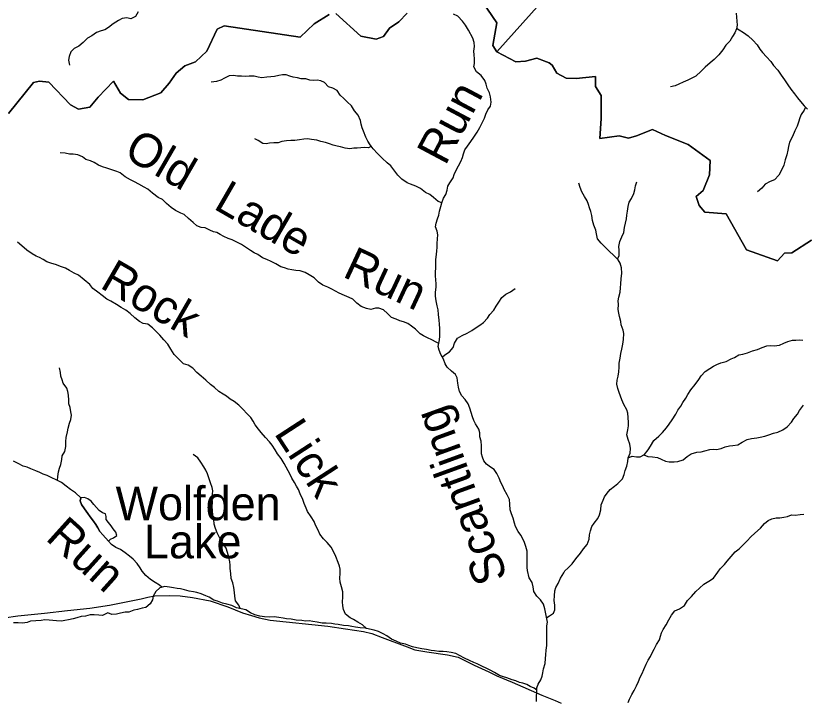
# Model space of a CAD drawing. Extents: x 1624196 to 2029251, y 146837 to 440034.
# Drawn here: x 1760625 to 1772378, y 272011 to 282190 of the extents above; entities that cross this region are included whole.
import ezdxf

# ---------------------------------------------------------------- set-up
doc = ezdxf.new("R2010")
doc.units = 0
for name, color, linetype in [('GM_X_Minor_Lake', 7, 'Continuous'), ('GM_X_Minor_Lake_Text', 7, 'Continuous'), ('GM_X_Minor_River', 7, 'Continuous'), ('GM_X_Minor_River_Text', 7, 'Continuous'), ('GM_X_State_Route', 7, 'Continuous'), ('GM_X_Township', 7, 'Continuous')]:
    doc.layers.add(name, color=color, linetype=linetype)

msp = doc.modelspace()

# ---------------------------------------------------------------- linework, layer by layer
at = {"layer": 'GM_X_Minor_Lake'}
for points in [[(1761588, 275032), (1761580, 274988), (1761598, 274932), (1761643, 274870), (1761695, 274799), (1761727, 274747), (1761778, 274684), (1761812, 274634), (1761842, 274584), (1761875, 274533), (1761915, 274483), (1762000, 274386)], [(1762000, 274386), (1762031, 274418), (1762077, 274439), (1762125, 274473), (1762112, 274521), (1762070, 274570), (1762040, 274614), (1762001, 274664), (1761969, 274711), (1761966, 274755), (1761956, 274795), (1761912, 274811), (1761864, 274842), (1761825, 274886), (1761785, 274933), (1761742, 274981), (1761694, 275019), (1761646, 275036), (1761588, 275032)]]:
    msp.add_lwpolyline(points, dxfattribs=at)
at = {"layer": 'GM_X_Minor_River'}
for points in [[(1762443, 282247), (1762401, 282181), (1762332, 282147), (1762274, 282160), (1762204, 282152), (1762152, 282123), (1762072, 282073), (1762003, 282017), (1761947, 281981), (1761893, 281966), (1761825, 281942), (1761752, 281892), (1761690, 281859), (1761623, 281795), (1761561, 281739), (1761493, 281704), (1761442, 281656), (1761416, 281588), (1761409, 281532), (1761421, 281459)], [(1767234, 280026), (1767258, 280088), (1767274, 280142), (1767295, 280200), (1767333, 280256), (1767382, 280324), (1767428, 280390), (1767479, 280462), (1767517, 280532), (1767554, 280610), (1767588, 280672), (1767605, 280730), (1767637, 280792), (1767674, 280846), (1767684, 280910), (1767673, 280988), (1767661, 281048), (1767623, 281117), (1767610, 281173), (1767590, 281231), (1767538, 281304), (1767469, 281356), (1767427, 281431), (1767436, 281483), (1767438, 281551), (1767432, 281611), (1767429, 281664), (1767437, 281736), (1767432, 281794), (1767412, 281860), (1767349, 281977), (1767305, 282053), (1767260, 282110), (1767190, 282183), (1767124, 282213)], [(1771322, 282230), (1771327, 282168), (1771335, 282113), (1771340, 282051), (1771328, 281997), (1771301, 281939), (1771267, 281884), (1771230, 281814), (1771172, 281756), (1771125, 281686), (1771067, 281613), (1770998, 281543), (1770936, 281490), (1770863, 281426), (1770805, 281366), (1770726, 281295), (1770656, 281258), (1770606, 281236), (1770538, 281204), (1770473, 281173), (1770419, 281151), (1770347, 281134)], [(1771330, 282007), (1771370, 281981), (1771433, 281942), (1771501, 281892), (1771570, 281829), (1771634, 281760), (1771677, 281696), (1771713, 281646), (1771772, 281581), (1771840, 281512), (1771879, 281454), (1771941, 281385), (1771990, 281311), (1772039, 281240), (1772091, 281166), (1772136, 281103), (1772191, 281033), (1772233, 280974), (1772281, 280920), (1772334, 280855), (1772381, 280803)], [(1766952, 279414), (1766899, 279433), (1766826, 279491), (1766772, 279536), (1766708, 279568), (1766636, 279625), (1766568, 279661), (1766489, 279692), (1766435, 279712), (1766357, 279765), (1766297, 279826), (1766238, 279904), (1766194, 279963), (1766138, 280009), (1766067, 280074), (1765995, 280146), (1765931, 280217), (1765888, 280274), (1765854, 280330), (1765824, 280388), (1765787, 280475), (1765771, 280529), (1765754, 280581), (1765746, 280635), (1765711, 280714), (1765657, 280780), (1765611, 280851), (1765546, 280915), (1765494, 280960), (1765440, 281012), (1765399, 281079), (1765331, 281117), (1765269, 281138), (1765211, 281198), (1765153, 281225), (1765101, 281237), (1765045, 281232), (1764993, 281234), (1764931, 281254), (1764863, 281253), (1764807, 281267), (1764745, 281280), (1764693, 281294), (1764639, 281316), (1764585, 281315), (1764533, 281303), (1764465, 281291), (1764413, 281286), (1764355, 281278), (1764277, 281269), (1764223, 281281), (1764163, 281293), (1764089, 281292), (1764031, 281288), (1763979, 281293), (1763916, 281295), (1763858, 281303), (1763792, 281298), (1763722, 281262), (1763672, 281236), (1763604, 281213), (1763525, 281205)], [(1772351, 280836), (1772331, 280789), (1772287, 280727), (1772268, 280673), (1772250, 280609), (1772229, 280552), (1772193, 280482), (1772158, 280398), (1772117, 280312), (1772101, 280250), (1772090, 280194), (1772074, 280128), (1772051, 280050), (1772029, 279970), (1772000, 279906), (1771957, 279823), (1771893, 279753), (1771829, 279729), (1771756, 279692), (1771702, 279632), (1771638, 279577)], [(1765905, 280252), (1765865, 280232), (1765799, 280236), (1765749, 280232), (1765695, 280225), (1765643, 280223), (1765585, 280215), (1765517, 280224), (1765449, 280242), (1765397, 280253), (1765337, 280271), (1765285, 280287), (1765225, 280308), (1765155, 280326), (1765097, 280343), (1765017, 280355), (1764957, 280362), (1764901, 280360), (1764837, 280350), (1764769, 280339), (1764709, 280339), (1764647, 280334), (1764577, 280322), (1764523, 280306), (1764458, 280305), (1764394, 280299), (1764344, 280291), (1764292, 280294), (1764226, 280338), (1764175, 280361)], [(1766909, 277324), (1766869, 277345), (1766803, 277376), (1766740, 277406), (1766682, 277437), (1766628, 277467), (1766562, 277534), (1766501, 277580), (1766445, 277621), (1766383, 277647), (1766329, 277661), (1766273, 277686), (1766205, 277712), (1766147, 277769), (1766088, 277823), (1766016, 277846), (1765966, 277846), (1765895, 277827), (1765832, 277841), (1765754, 277874), (1765688, 277924), (1765628, 277983), (1765574, 278009), (1765506, 278036), (1765425, 278072), (1765371, 278101), (1765319, 278129), (1765261, 278160), (1765187, 278192), (1765121, 278233), (1765054, 278297), (1764980, 278344), (1764920, 278376), (1764850, 278405), (1764786, 278407), (1764726, 278416), (1764668, 278428), (1764616, 278445), (1764560, 278461), (1764485, 278508), (1764419, 278540), (1764355, 278569), (1764289, 278597), (1764219, 278644), (1764163, 278672), (1764111, 278704), (1764036, 278753), (1763976, 278792), (1763908, 278828), (1763836, 278863), (1763778, 278883), (1763712, 278912), (1763661, 278940), (1763609, 278974), (1763559, 278981), (1763507, 279005), (1763437, 279040), (1763379, 279048), (1763315, 279069), (1763257, 279123), (1763190, 279182), (1763126, 279240), (1763074, 279259), (1762994, 279299), (1762930, 279344), (1762863, 279404), (1762803, 279461), (1762739, 279493), (1762656, 279558), (1762584, 279617), (1762530, 279647), (1762450, 279690), (1762388, 279726), (1762328, 279753), (1762249, 279799), (1762175, 279856), (1762123, 279878), (1762051, 279905), (1761977, 279926), (1761911, 279946), (1761855, 279974), (1761786, 280013), (1761734, 280035), (1761666, 280058), (1761614, 280094), (1761548, 280125), (1761478, 280135), (1761424, 280136), (1761360, 280152), (1761282, 280157)], [(1768226, 273950), (1768221, 273999), (1768217, 274057), (1768217, 274126), (1768220, 274186), (1768218, 274240), (1768201, 274308), (1768179, 274370), (1768157, 274423), (1768124, 274475), (1768084, 274530), (1768046, 274604), (1768029, 274656), (1768009, 274731), (1767988, 274795), (1767968, 274855), (1767960, 274935), (1767955, 275008), (1767921, 275078), (1767876, 275157), (1767856, 275207), (1767828, 275257), (1767803, 275322), (1767769, 275392), (1767730, 275452), (1767674, 275489), (1767614, 275529), (1767574, 275582), (1767557, 275634), (1767541, 275686), (1767541, 275754), (1767542, 275805), (1767534, 275873), (1767515, 275937), (1767515, 275999), (1767503, 276051), (1767454, 276130), (1767428, 276180), (1767405, 276233), (1767387, 276301), (1767367, 276361), (1767344, 276426), (1767300, 276494), (1767248, 276548), (1767215, 276613), (1767199, 276677), (1767190, 276733), (1767178, 276812), (1767156, 276864), (1767093, 276914), (1767033, 276971), (1767001, 277021), (1766976, 277092), (1766936, 277158), (1766911, 277226), (1766899, 277277), (1766909, 277327), (1766918, 277377), (1766922, 277431), (1766922, 277485), (1766921, 277545), (1766917, 277610), (1766914, 277668), (1766904, 277752), (1766899, 277822), (1766885, 277882), (1766867, 277959), (1766856, 278027), (1766856, 278085), (1766867, 278161), (1766867, 278214), (1766863, 278264), (1766856, 278332), (1766856, 278386), (1766863, 278444), (1766863, 278502), (1766864, 278571), (1766872, 278643), (1766876, 278699), (1766881, 278749), (1766883, 278809), (1766886, 278879), (1766892, 278937), (1766884, 278992), (1766857, 279054), (1766869, 279112), (1766888, 279176), (1766906, 279232), (1766916, 279288), (1766937, 279356), (1766951, 279412), (1766978, 279482), (1767010, 279538), (1767031, 279602), (1767043, 279658), (1767073, 279710), (1767120, 279782), (1767136, 279834), (1767169, 279910), (1767199, 279964), (1767234, 280026)], [(1769560, 278577), (1769585, 278631), (1769587, 278712), (1769582, 278762), (1769594, 278838), (1769625, 278910), (1769653, 278972), (1769666, 279048), (1769680, 279112), (1769693, 279174), (1769701, 279228), (1769711, 279288), (1769718, 279357), (1769734, 279425), (1769769, 279477), (1769803, 279551), (1769816, 279605), (1769826, 279665), (1769850, 279723)], [(1768781, 273945), (1768821, 273989), (1768890, 274053), (1768942, 274127), (1769009, 274211), (1769055, 274273), (1769110, 274340), (1769138, 274418), (1769145, 274481), (1769159, 274539), (1769180, 274605), (1769212, 274657), (1769271, 274726), (1769295, 274778), (1769311, 274851), (1769316, 274929), (1769350, 274995), (1769369, 275047), (1769407, 275103), (1769454, 275157), (1769516, 275206), (1769568, 275244), (1769633, 275312), (1769659, 275380), (1769676, 275436), (1769700, 275504), (1769713, 275572), (1769719, 275626), (1769750, 275696), (1769752, 275766), (1769742, 275827), (1769717, 275899), (1769699, 275967), (1769712, 276041), (1769724, 276101), (1769723, 276152), (1769717, 276224), (1769715, 276288), (1769700, 276338), (1769656, 276419), (1769625, 276487), (1769607, 276539), (1769585, 276598), (1769564, 276654), (1769552, 276722), (1769557, 276780), (1769569, 276838), (1769583, 276905), (1769586, 276971), (1769588, 277031), (1769599, 277107), (1769611, 277175), (1769624, 277241), (1769640, 277315), (1769651, 277383), (1769653, 277470), (1769646, 277522), (1769616, 277602), (1769608, 277652), (1769589, 277723), (1769579, 277775), (1769572, 277827), (1769574, 277903), (1769572, 277958), (1769581, 278010), (1769599, 278084), (1769604, 278148), (1769612, 278212), (1769617, 278286), (1769623, 278366), (1769622, 278445), (1769602, 278515), (1769572, 278565), (1769501, 278634), (1769443, 278690), (1769383, 278749), (1769318, 278814), (1769264, 278878), (1769251, 278954), (1769241, 279005), (1769207, 279079), (1769188, 279149), (1769180, 279226), (1769167, 279282), (1769147, 279336), (1769131, 279388), (1769110, 279441), (1769070, 279509), (1769031, 279574), (1769007, 279642), (1768987, 279706)], [(1765441, 273971), (1765430, 274015), (1765410, 274073), (1765377, 274162), (1765341, 274232), (1765309, 274301), (1765250, 274367), (1765192, 274422), (1765140, 274490), (1765113, 274551), (1765075, 274623), (1765054, 274679), (1765012, 274750), (1764955, 274826), (1764935, 274879), (1764905, 274945), (1764886, 275009), (1764848, 275092), (1764821, 275154), (1764795, 275206), (1764763, 275257), (1764726, 275325), (1764698, 275380), (1764672, 275434), (1764639, 275488), (1764609, 275543), (1764567, 275615), (1764512, 275684), (1764478, 275742), (1764433, 275812), (1764391, 275865), (1764335, 275929), (1764270, 276000), (1764228, 276050), (1764180, 276117), (1764151, 276171), (1764115, 276226), (1764061, 276280), (1763996, 276349), (1763936, 276409), (1763870, 276464), (1763808, 276498), (1763755, 276541), (1763703, 276569), (1763639, 276612), (1763575, 276670), (1763518, 276715), (1763448, 276781), (1763378, 276836), (1763313, 276895), (1763255, 276959), (1763183, 277000), (1763113, 277024), (1762978, 277161), (1762926, 277240), (1762881, 277312), (1762825, 277377), (1762762, 277448), (1762708, 277502), (1762656, 277557), (1762584, 277611), (1762518, 277622), (1762461, 277650), (1762393, 277705), (1762325, 277767), (1762260, 277818), (1762190, 277860), (1762118, 277905), (1762036, 277954), (1761976, 277982), (1761907, 278035), (1761843, 278087), (1761771, 278142), (1761723, 278200), (1761642, 278269), (1761558, 278338), (1761490, 278368), (1761423, 278409), (1761363, 278443), (1761303, 278464), (1761215, 278496), (1761159, 278511), (1761085, 278535), (1761033, 278572), (1760979, 278600), (1760925, 278621), (1760870, 278655), (1760790, 278712), (1760716, 278772), (1760651, 278829)], [(1766959, 277120), (1766998, 277156), (1767067, 277199), (1767121, 277263), (1767142, 277329), (1767186, 277401), (1767254, 277443), (1767329, 277477), (1767395, 277518), (1767463, 277562), (1767516, 277594), (1767572, 277633), (1767631, 277701), (1767667, 277753), (1767725, 277819), (1767758, 277879), (1767796, 277937), (1767841, 278007), (1767901, 278058), (1767970, 278092), (1768040, 278140)], [(1769720, 275627), (1769777, 275648), (1769843, 275641), (1769895, 275639), (1769962, 275675), (1770016, 275745), (1770051, 275797), (1770101, 275882), (1770176, 275946), (1770230, 276004), (1770287, 276072), (1770327, 276126), (1770372, 276190), (1770428, 276273), (1770455, 276335), (1770499, 276393), (1770533, 276449), (1770576, 276513), (1770606, 276567), (1770649, 276635), (1770713, 276715), (1770768, 276789), (1770804, 276841), (1770865, 276910), (1770933, 276952), (1770986, 276986), (1771038, 277012), (1771094, 277037), (1771174, 277057), (1771247, 277095), (1771297, 277116), (1771361, 277154), (1771423, 277166), (1771491, 277185), (1771566, 277217), (1771638, 277234), (1771710, 277264), (1771780, 277288), (1771835, 277293), (1771889, 277291), (1771967, 277299), (1772031, 277328), (1772089, 277354), (1772159, 277372), (1772209, 277375), (1772260, 277377), (1772314, 277375)], [(1761246, 275287), (1761250, 275347), (1761260, 275416), (1761275, 275470), (1761295, 275528), (1761306, 275600), (1761314, 275654), (1761355, 275720), (1761367, 275796), (1761366, 275866), (1761372, 275928), (1761391, 276014), (1761401, 276064), (1761421, 276139), (1761442, 276193), (1761450, 276257), (1761443, 276311), (1761431, 276373), (1761413, 276427), (1761412, 276484), (1761408, 276558), (1761399, 276610), (1761381, 276660), (1761329, 276733), (1761312, 276783), (1761292, 276839), (1761286, 276892), (1761273, 276962)], [(1769954, 275671), (1770011, 275646), (1770082, 275642), (1770154, 275629), (1770211, 275607), (1770273, 275578), (1770327, 275566), (1770401, 275568), (1770455, 275569), (1770534, 275595), (1770596, 275647), (1770656, 275684), (1770737, 275708), (1770803, 275716), (1770859, 275727), (1770931, 275751), (1770983, 275754), (1771033, 275750), (1771102, 275766), (1771160, 275787), (1771222, 275803), (1771276, 275809), (1771346, 275818), (1771414, 275860), (1771485, 275898), (1771553, 275913), (1771629, 275923), (1771681, 275931), (1771751, 275946), (1771810, 275968), (1771876, 275992), (1771944, 276009), (1772016, 276041), (1772081, 276084), (1772143, 276156), (1772178, 276210), (1772232, 276276), (1772265, 276330), (1772325, 276406)], [(1763810, 273983), (1763810, 274029), (1763804, 274080), (1763787, 274150), (1763769, 274218), (1763748, 274283), (1763704, 274349), (1763670, 274405), (1763639, 274460), (1763617, 274510), (1763591, 274578), (1763570, 274641), (1763564, 274709), (1763553, 274775), (1763545, 274843), (1763541, 274904), (1763544, 274968), (1763542, 275022), (1763547, 275084), (1763549, 275134), (1763541, 275184), (1763518, 275255), (1763496, 275313), (1763473, 275389), (1763447, 275442), (1763417, 275492), (1763374, 275560), (1763326, 275627), (1763260, 275676)], [(1762472, 273993), (1762429, 274056), (1762367, 274119), (1762315, 274163), (1762248, 274214), (1762178, 274262), (1762110, 274295), (1762046, 274340), (1762000, 274386), (1761915, 274483), (1761875, 274533), (1761842, 274584), (1761812, 274634), (1761778, 274684), (1761727, 274747), (1761695, 274799), (1761643, 274870), (1761598, 274932), (1761580, 274988), (1761588, 275032), (1761509, 275105), (1761439, 275154), (1761371, 275204), (1761303, 275261), (1761224, 275297), (1761160, 275328), (1761090, 275365), (1761032, 275383), (1760980, 275407), (1760920, 275434), (1760846, 275462), (1760792, 275485), (1760734, 275503), (1760659, 275542), (1760589, 275574)], [(1771051, 273928), (1771084, 273977), (1771150, 274039), (1771190, 274093), (1771251, 274158), (1771307, 274228), (1771366, 274276), (1771430, 274338), (1771485, 274392), (1771543, 274451), (1771598, 274507), (1771684, 274583), (1771743, 274651), (1771797, 274694), (1771853, 274718), (1771916, 274732), (1771970, 274735), (1772030, 274743), (1772084, 274755), (1772146, 274778), (1772200, 274776), (1772276, 274782), (1772326, 274791)], [(1762795, 273703), (1762757, 273733), (1762693, 273772), (1762625, 273820), (1762557, 273879), (1762499, 273943), (1762472, 273993)], [(1763958, 273387), (1763935, 273438), (1763887, 273504), (1763880, 273573), (1763872, 273627), (1763862, 273699), (1763849, 273767), (1763823, 273834), (1763817, 273906), (1763810, 273983)], [(1765832, 273092), (1765774, 273147), (1765702, 273187), (1765640, 273226), (1765590, 273250), (1765520, 273305), (1765492, 273373), (1765480, 273429), (1765475, 273489), (1765481, 273555), (1765482, 273634), (1765460, 273710), (1765444, 273778), (1765435, 273840), (1765443, 273909), (1765441, 273971)], [(1768356, 272005), (1768360, 272088), (1768361, 272142), (1768363, 272210), (1768385, 272266), (1768420, 272330), (1768440, 272382), (1768453, 272432), (1768463, 272494), (1768486, 272572), (1768492, 272646), (1768497, 272700), (1768501, 272768), (1768513, 272839), (1768512, 272911), (1768510, 272965), (1768511, 273029), (1768509, 273079), (1768509, 273129), (1768520, 273185), (1768508, 273260), (1768496, 273310), (1768481, 273384), (1768463, 273452), (1768415, 273519), (1768364, 273573), (1768320, 273642), (1768308, 273710), (1768292, 273774), (1768251, 273845), (1768226, 273950)], [(1768509, 273254), (1768552, 273277), (1768611, 273317), (1768629, 273369), (1768632, 273435), (1768622, 273506), (1768626, 273576), (1768631, 273648), (1768645, 273698), (1768678, 273760), (1768716, 273838), (1768766, 273920), (1768781, 273945)], [(1769718, 271990), (1769737, 272042), (1769773, 272110), (1769806, 272168), (1769842, 272238), (1769871, 272306), (1769895, 272370), (1769926, 272422), (1769950, 272480), (1769985, 272562), (1770015, 272620), (1770050, 272675), (1770078, 272727), (1770103, 272785), (1770141, 272851), (1770186, 272923), (1770198, 272975), (1770213, 273025), (1770239, 273077), (1770282, 273145), (1770322, 273221), (1770365, 273289), (1770413, 273353), (1770482, 273385), (1770554, 273433), (1770601, 273506), (1770662, 273568), (1770724, 273638), (1770779, 273692), (1770843, 273748), (1770916, 273795), (1770985, 273837), (1771051, 273928)], [(1768362, 272176), (1768325, 272204), (1768263, 272230), (1768213, 272257), (1768157, 272279), (1768107, 272291), (1768049, 272312), (1767998, 272328), (1767918, 272359), (1767868, 272373), (1767806, 272393), (1767736, 272436), (1767668, 272474), (1767618, 272499), (1767544, 272533), (1767478, 272566), (1767426, 272586), (1767364, 272616), (1767288, 272649), (1767216, 272689), (1767160, 272720), (1767092, 272736), (1767028, 272743), (1766973, 272747), (1766907, 272747), (1766845, 272758), (1766791, 272766), (1766723, 272778), (1766655, 272787), (1766582, 272803), (1766514, 272818), (1766462, 272836), (1766410, 272856), (1766336, 272875), (1766272, 272901), (1766202, 272934), (1766136, 272980), (1766082, 273013), (1766010, 273045), (1765946, 273064), (1765876, 273080), (1765815, 273096), (1765739, 273103), (1765669, 273113), (1765615, 273120), (1765565, 273128), (1765491, 273134), (1765412, 273149), (1765362, 273155), (1765312, 273163), (1765234, 273172), (1765174, 273168), (1765102, 273183), (1765035, 273193), (1764981, 273203), (1764925, 273200), (1764873, 273208), (1764789, 273217), (1764712, 273231), (1764646, 273235), (1764596, 273246), (1764530, 273256), (1764460, 273263), (1764387, 273259), (1764319, 273263), (1764247, 273276), (1764177, 273292), (1764109, 273325), (1764039, 273367), (1763903, 273400), (1763835, 273430), (1763760, 273453), (1763694, 273469), (1763620, 273496), (1763564, 273512), (1763498, 273555), (1763446, 273575), (1763378, 273604), (1763314, 273624), (1763264, 273634), (1763198, 273645), (1763130, 273663), (1763071, 273679), (1763019, 273686), (1762965, 273694), (1762909, 273706), (1762837, 273715), (1762766, 273695), (1762704, 273641), (1762667, 273569), (1762653, 273517), (1762618, 273455), (1762556, 273402), (1762502, 273394), (1762431, 273374), (1762377, 273361), (1762305, 273335), (1762250, 273335), (1762180, 273320), (1762120, 273304), (1762051, 273300)], [(1762051, 273300), (1761989, 273323), (1761911, 273283), (1761859, 273291), (1761788, 273294), (1761728, 273292), (1761662, 273276), (1761596, 273267), (1761529, 273251), (1761475, 273233), (1761409, 273218), (1761352, 273210), (1761302, 273202), (1761228, 273205), (1761174, 273209), (1761118, 273215), (1761055, 273218), (1761003, 273210), (1760923, 273204), (1760845, 273199), (1760792, 273181), (1760726, 273169), (1760660, 273176), (1760588, 273176)]]:
    msp.add_lwpolyline(points, dxfattribs=at)
at = {"layer": 'GM_X_State_Route'}
msp.add_lwpolyline([(1760453, 273250), (1760654, 273279), (1761053, 273320), (1761391, 273356), (1761724, 273394), (1762018, 273437), (1762263, 273487), (1762486, 273532), (1762585, 273555), (1762691, 273577), (1762900, 273582), (1763067, 273576), (1763247, 273549), (1763510, 273503), (1763774, 273412), (1763990, 273324), (1764125, 273283), (1764241, 273248), (1764401, 273217), (1765260, 273123), (1765521, 273088), (1765787, 273048), (1765912, 273017), (1766064, 272958), (1766438, 272819), (1766552, 272776), (1766727, 272745), (1767038, 272699), (1767192, 272664), (1767432, 272544), (1767648, 272446), (1767770, 272386), (1767997, 272294), (1768437, 272099), (1768637, 272021), (1768723, 271984)], dxfattribs=at)
at = {"layer": 'GM_X_Township'}
for points in [[(1768972, 283001), (1767769, 281657), (1767711, 281747), (1767767, 282086), (1767554, 282397)], [(1772441, 278858), (1772150, 278669), (1772040, 278664), (1771937, 278553), (1771475, 278717), (1771174, 279250), (1770858, 279274), (1770773, 279374), (1770729, 279507), (1770832, 279598), (1770925, 279831), (1770937, 280043), (1770612, 280280), (1770274, 280412), (1770079, 280501), (1769842, 280408), (1769723, 280371), (1769584, 280409), (1769298, 280370), (1769317, 280665), (1769319, 281006), (1769235, 281141), (1769235, 281291), (1768948, 281261), (1768796, 281265), (1768661, 281337), (1768589, 281456), (1768545, 281490), (1768362, 281561), (1768196, 281517), (1768050, 281509), (1767769, 281657), (1768972, 283001)], [(1767554, 282397), (1767767, 282086), (1767711, 281747), (1767769, 281657), (1768050, 281509), (1768196, 281517), (1768362, 281561), (1768545, 281490), (1768589, 281456), (1768661, 281337), (1768796, 281265), (1768948, 281261), (1769235, 281291), (1769235, 281141), (1769319, 281006), (1769317, 280665), (1769298, 280370), (1769584, 280409), (1769723, 280371), (1769842, 280408), (1770079, 280501), (1770274, 280412), (1770612, 280280), (1770937, 280043), (1770925, 279831), (1770832, 279598), (1770729, 279507), (1770773, 279374), (1770858, 279274), (1771174, 279250), (1771475, 278717), (1771937, 278553), (1772040, 278664), (1772150, 278669), (1772441, 278858)], [(1765277, 282211), (1765055, 282073), (1764847, 281872), (1763717, 282040), (1763616, 281991), (1763460, 281667), (1763292, 281508), (1763134, 281446), (1763008, 281341), (1762903, 281190), (1762777, 281046), (1762512, 280943), (1762296, 280945), (1762179, 281043), (1762075, 281219), (1761848, 280983), (1761723, 280836), (1761554, 280802), (1761439, 280870), (1761117, 281205), (1760979, 281221), (1760889, 281198), (1760518, 280739)], [(1760518, 280739), (1760889, 281198), (1760979, 281221), (1761117, 281205), (1761439, 280870), (1761554, 280802), (1761723, 280836), (1761848, 280983), (1762075, 281219), (1762179, 281043), (1762296, 280945), (1762512, 280943), (1762777, 281046), (1762903, 281190), (1763008, 281341), (1763134, 281446), (1763292, 281508), (1763460, 281667), (1763616, 281991), (1763717, 282040), (1764847, 281872), (1765055, 282073), (1765277, 282211)], [(1766437, 282229), (1766315, 282102), (1766174, 282005), (1766086, 281882), (1765978, 281843), (1765747, 281886), (1765379, 282226)], [(1765379, 282226), (1765747, 281886), (1765978, 281843), (1766086, 281882), (1766174, 282005), (1766315, 282102), (1766437, 282229)]]:
    msp.add_lwpolyline(points, dxfattribs=at)

# ---------------------------------------------------------------- texts
at = {"layer": 'GM_X_Minor_Lake_Text'}
for s, rotation, p in [('Wolfden', 0, (1762106, 274699)), ('Lake', 0.0001, (1762527, 274133))]:
    msp.add_text(s, height=500, rotation=rotation, dxfattribs=at).set_placement(p)
at = {"layer": 'GM_X_Minor_River_Text'}
for s, rotation, p in [('Run', 62.0029, (1767002, 279952)), ('Old', 329.9984, (1762206, 280102)), ('Lade', 329.999, (1763544, 279335)), ('Run', 334.9994, (1765461, 278323)), ('Rock', 329.999, (1761857, 278161)), ('Scantling', 110.0013, (1767934, 273853)), ('Lick', 303.0001, (1764451, 275992)), ('Run', 317.9995, (1761050, 274418))]:
    msp.add_text(s, height=500, rotation=rotation, dxfattribs=at).set_placement(p)

doc.saveas('drawing.dxf')
